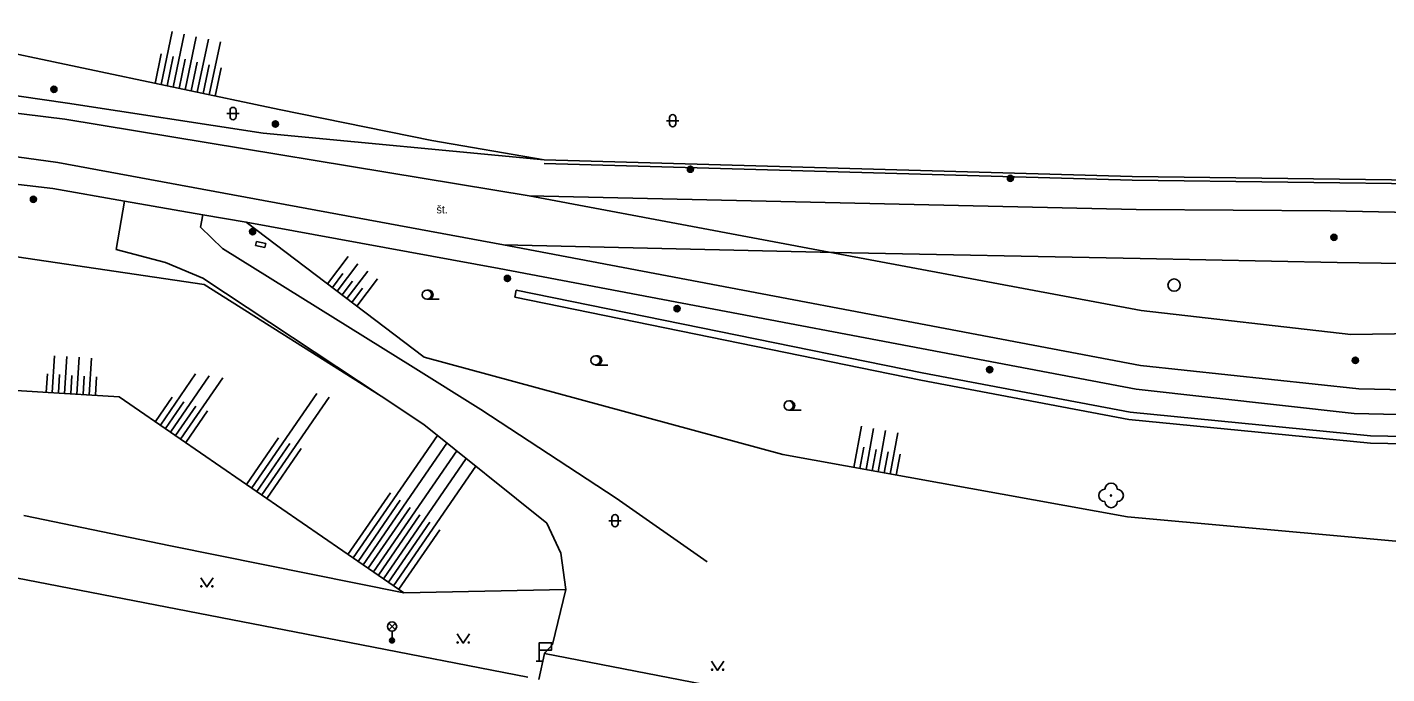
# Model space of a CAD drawing. Extents: x -599951 to -598963, y -1164095 to -1162939.
# Drawn here: x -599783 to -599672.6, y -1163061.2 to -1163008.7 of the extents above; entities that cross this region are included whole.
import ezdxf

# ---------------------------------------------------------------- set-up
doc = ezdxf.new("R2010")
doc.units = 0
for name, color, linetype in [('Level 10', 7, 'Continuous'), ('Level 11', 7, 'Continuous'), ('Level 13', 7, 'Continuous'), ('Level 14', 7, 'Continuous'), ('Level 15', 7, 'Continuous'), ('Level 22', 7, 'Continuous'), ('Level 24', 7, 'Continuous'), ('Level 25', 7, 'Continuous'), ('Level 27', 7, 'Continuous'), ('Level 33', 7, 'Continuous'), ('Level 34', 7, 'Continuous'), ('Level 36', 7, 'Continuous'), ('Level 40', 7, 'Continuous'), ('Level 9', 7, 'Continuous')]:
    doc.layers.add(name, color=color, linetype=linetype)

msp = doc.modelspace()

# ---------------------------------------------------------------- linework, layer by layer
at = {"layer": 'Level 10'}
msp.add_lwpolyline([(-599742.38, -1163061.44), (-599756.85, -1163058.63), (-599804.09, -1163049.47)], dxfattribs=at)
at = {"layer": 'Level 11'}
for points in [[(-599810.62, -1163010.35), (-599779.77, -1163014.83)], [(-599779.77, -1163014.83), (-599763.88, -1163017.27)], [(-599763.88, -1163017.27), (-599741.04, -1163019.44)], [(-599807.84, -1163018.62), (-599780.96, -1163021.77)], [(-599693.3, -1163020.77), (-599741.04, -1163019.44)], [(-599650.36, -1163020.69), (-599655.39, -1163021.26), (-599693.3, -1163020.77)], [(-599780.96, -1163021.77), (-599775.13, -1163022.78)], [(-599750.81, -1163040.93), (-599754.28, -1163038.63), (-599768.76, -1163029.04), (-599771.81, -1163027.76), (-599775.8, -1163026.7), (-599775.13, -1163022.78)], [(-599775.13, -1163022.78), (-599768.78, -1163023.89)], [(-599768.78, -1163023.89), (-599768.95, -1163024.9), (-599767.18, -1163026.62), (-599751.69, -1163036.27), (-599746.2, -1163039.7), (-599735.19, -1163046.9), (-599727.8, -1163052.06)], [(-599768.78, -1163023.89), (-599765.24, -1163024.5)], [(-599765.24, -1163024.5), (-599744.7, -1163028.25)], [(-599744.7, -1163028.25), (-599692.98, -1163038.04)], [(-599743.32, -1163030.01), (-599743.44, -1163030.59)], [(-599743.44, -1163030.59), (-599710.47, -1163037.32)], [(-599743.32, -1163030.01), (-599710.35, -1163036.73)], [(-599710.47, -1163037.32), (-599693.57, -1163040.5)], [(-599710.35, -1163036.73), (-599693.46, -1163039.91)], [(-599692.98, -1163038.04), (-599675.26, -1163040.02)], [(-599693.57, -1163040.5), (-599673.95, -1163042.43)], [(-599693.46, -1163039.91), (-599673.93, -1163041.83)], [(-599675.26, -1163040.02), (-599659.82, -1163040.38)], [(-599673.95, -1163042.43), (-599659.78, -1163042.71), (-599643.66, -1163041.77)], [(-599673.93, -1163041.83), (-599659.8, -1163042.11), (-599643.7, -1163041.17)], [(-599752.45, -1163054.58), (-599771.39, -1163050.77), (-599783.29, -1163048.32)], [(-599739.3, -1163054.32), (-599752.45, -1163054.58)], [(-599741.48, -1163061.62), (-599741.03, -1163059.5), (-599713.42, -1163064.86), (-599688.34, -1163069.74), (-599687.57, -1163069.89), (-599685.41, -1163070.31), (-599685.73, -1163071.88), (-599685.84, -1163072.41)]]:
    msp.add_lwpolyline(points, dxfattribs=at)
at = {"layer": 'Level 13'}
for points in [[(-599810.8, -1163012.34), (-599779.96, -1163016.14)], [(-599779.96, -1163016.14), (-599742.27, -1163022.35)], [(-599794.09, -1163017.79), (-599780.54, -1163019.65)], [(-599780.54, -1163019.65), (-599744.35, -1163026.32)], [(-599692.98, -1163023.46), (-599742.27, -1163022.35)], [(-599692.56, -1163031.66), (-599717.48, -1163027), (-599742.27, -1163022.35)], [(-599692.98, -1163023.46), (-599677.23, -1163023.58)], [(-599677.23, -1163023.58), (-599660.22, -1163023.92), (-599644.88, -1163023.62)], [(-599744.35, -1163026.32), (-599692.61, -1163036.12)], [(-599744.35, -1163026.32), (-599717.47, -1163026.96), (-599692.65, -1163027.45)], [(-599692.65, -1163027.45), (-599676.66, -1163027.77)], [(-599676.66, -1163027.77), (-599660.61, -1163028.02), (-599644.08, -1163027.76)], [(-599692.56, -1163031.66), (-599675.53, -1163033.61)], [(-599675.53, -1163033.61), (-599645.41, -1163033.15)], [(-599692.61, -1163036.12), (-599674.88, -1163038.02)], [(-599674.88, -1163038.02), (-599659.73, -1163038.36)]]:
    msp.add_lwpolyline(points, dxfattribs=at)
at = {"layer": 'Level 14'}
for points in [[(-599808.34, -1163001.79), (-599796.36, -1163006.89), (-599787.21, -1163010.15), (-599762.56, -1163015.35), (-599750.18, -1163017.87)], [(-599750.18, -1163017.87), (-599741.04, -1163019.44)], [(-599768.65, -1163029.54), (-599833.57, -1163019.98)], [(-599693.67, -1163048.42), (-599656.04, -1163051.82), (-599634.25, -1163048.89), (-599614.57, -1163042.63), (-599597.2, -1163035.74), (-599582.97, -1163029.55), (-599569.37, -1163023.27)], [(-599765.24, -1163024.5), (-599750.79, -1163035.45)], [(-599750.81, -1163040.93), (-599754.28, -1163038.63), (-599768.65, -1163029.54)], [(-599850.84, -1163030.51), (-599828.89, -1163033.97), (-599814.2, -1163036.96), (-599807.6, -1163039.17), (-599790.47, -1163037.76), (-599781.75, -1163038.28), (-599775.55, -1163038.66), (-599752.45, -1163054.58)], [(-599750.79, -1163035.45), (-599721.66, -1163043.36), (-599693.67, -1163048.42)], [(-599740.84, -1163048.92), (-599750.81, -1163040.93)], [(-599740.84, -1163048.92), (-599739.7, -1163051.37), (-599739.3, -1163054.32)], [(-599739.3, -1163054.32), (-599740.36, -1163058.78)], [(-599740.36, -1163058.78), (-599740.95, -1163059.39), (-599741.03, -1163059.5)]]:
    msp.add_lwpolyline(points, dxfattribs=at)
at = {"layer": 'Level 15'}
for points in [[(-599772.16, -1163013.32), (-599771.25, -1163009.01)], [(-599771.18, -1163013.53), (-599770.27, -1163009.22)], [(-599770.21, -1163013.74), (-599769.3, -1163009.43)], [(-599769.23, -1163013.94), (-599768.32, -1163009.63)], [(-599768.25, -1163014.15), (-599767.34, -1163009.84)], [(-599772.65, -1163013.22), (-599772.14, -1163010.81)], [(-599771.67, -1163013.43), (-599771.17, -1163011.04)], [(-599770.69, -1163013.63), (-599770.19, -1163011.26)], [(-599769.72, -1163013.84), (-599769.22, -1163011.49)], [(-599768.74, -1163014.05), (-599768.25, -1163011.72)], [(-599767.76, -1163014.25), (-599767.27, -1163011.95)], [(-599758.65, -1163029.49), (-599756.97, -1163027.27)], [(-599758.25, -1163029.79), (-599757.4, -1163028.67)], [(-599757.85, -1163030.1), (-599756.17, -1163027.87)], [(-599757.06, -1163030.7), (-599755.37, -1163028.48)], [(-599757.46, -1163030.4), (-599756.6, -1163029.27)], [(-599756.66, -1163031), (-599755.79, -1163029.86)], [(-599756.26, -1163031.3), (-599754.58, -1163029.08)], [(-599780.99, -1163038.33), (-599780.8, -1163035.33)], [(-599779.99, -1163038.39), (-599779.81, -1163035.4)], [(-599778.99, -1163038.45), (-599778.81, -1163035.46)], [(-599777.99, -1163038.51), (-599777.81, -1163035.53)], [(-599781.49, -1163038.3), (-599781.39, -1163036.8)], [(-599780.49, -1163038.36), (-599780.4, -1163036.86)], [(-599779.49, -1163038.42), (-599779.4, -1163036.93)], [(-599778.49, -1163038.48), (-599778.4, -1163036.99)], [(-599777.49, -1163038.54), (-599777.4, -1163037.05)], [(-599772.21, -1163040.96), (-599769.35, -1163036.8)], [(-599771.39, -1163041.53), (-599768.25, -1163036.97)], [(-599770.57, -1163042.1), (-599767.15, -1163037.14)], [(-599772.62, -1163040.68), (-599771.26, -1163038.7)], [(-599764.8, -1163046.07), (-599759.51, -1163038.39)], [(-599763.98, -1163046.64), (-599758.5, -1163038.69)], [(-599771.8, -1163041.25), (-599770.3, -1163039.07)], [(-599770.98, -1163041.81), (-599769.34, -1163039.43)], [(-599770.15, -1163042.38), (-599768.38, -1163039.8)], [(-599765.21, -1163045.78), (-599762.62, -1163042.01)], [(-599756.57, -1163051.74), (-599749.72, -1163041.8)], [(-599715.89, -1163044.4), (-599715.29, -1163041.06)], [(-599714.91, -1163044.58), (-599714.3, -1163041.23)], [(-599713.92, -1163044.76), (-599713.32, -1163041.41)], [(-599712.94, -1163044.94), (-599712.33, -1163041.59)], [(-599764.39, -1163046.35), (-599761.7, -1163042.45)], [(-599763.57, -1163046.92), (-599760.78, -1163042.88)], [(-599755.74, -1163052.31), (-599748.94, -1163042.43)], [(-599754.92, -1163052.88), (-599748.15, -1163043.06)], [(-599715.4, -1163044.49), (-599715.08, -1163042.75)], [(-599714.41, -1163044.67), (-599714.1, -1163042.95)], [(-599713.43, -1163044.85), (-599713.12, -1163043.14)], [(-599754.1, -1163053.45), (-599747.37, -1163043.68)], [(-599753.27, -1163054.01), (-599746.59, -1163044.31)], [(-599712.45, -1163045.02), (-599712.14, -1163043.33)], [(-599756.98, -1163051.46), (-599753.54, -1163046.47)], [(-599756.16, -1163052.03), (-599752.74, -1163047.07)], [(-599755.33, -1163052.59), (-599751.94, -1163047.67)], [(-599754.51, -1163053.16), (-599751.14, -1163048.26)], [(-599753.69, -1163053.73), (-599750.33, -1163048.86)], [(-599752.86, -1163054.3), (-599749.53, -1163049.46)]]:
    msp.add_lwpolyline(points, dxfattribs=at)
at = {"layer": 'Level 22'}
msp.add_circle((-599695.01, -1163046.68), 0.05, dxfattribs=at)
for centre, start, end in [((-599695.51, -1163046.68), 90, 270), ((-599695.01, -1163046.18), 0, 180), ((-599694.51, -1163046.68), 270, 90), ((-599695.01, -1163047.18), 180, 0)]:
    msp.add_arc(centre, 0.5, start, end, dxfattribs=at)
at = {"layer": 'Level 24'}
for points in [[(-599764.5, -1163026.39), (-599764.41, -1163026.06)], [(-599763.74, -1163026.56), (-599764.5, -1163026.39)], [(-599764.41, -1163026.06), (-599763.65, -1163026.23)], [(-599763.65, -1163026.23), (-599763.74, -1163026.56)]]:
    msp.add_lwpolyline(points, dxfattribs=at)
at = {"layer": 'Level 25'}
for centre, radius in [((-599780.86, -1163013.7), 0.25), ((-599780.86, -1163013.7), 0.2), ((-599780.86, -1163013.7), 0.15), ((-599780.86, -1163013.7), 0.1), ((-599780.86, -1163013.7), 0.05), ((-599762.87, -1163016.52), 0.25), ((-599762.87, -1163016.52), 0.2), ((-599762.87, -1163016.52), 0.15), ((-599762.87, -1163016.52), 0.1), ((-599762.87, -1163016.52), 0.05), ((-599729.17, -1163020.19), 0.25), ((-599729.17, -1163020.19), 0.2), ((-599729.17, -1163020.19), 0.15), ((-599729.17, -1163020.19), 0.1), ((-599729.17, -1163020.19), 0.05), ((-599703.18, -1163020.93), 0.25), ((-599703.18, -1163020.93), 0.2), ((-599703.18, -1163020.93), 0.15), ((-599703.18, -1163020.93), 0.1), ((-599703.18, -1163020.93), 0.05), ((-599782.52, -1163022.63), 0.25), ((-599782.52, -1163022.63), 0.2), ((-599782.52, -1163022.63), 0.15), ((-599782.52, -1163022.63), 0.1), ((-599782.52, -1163022.63), 0.05), ((-599764.73, -1163025.26), 0.25), ((-599764.73, -1163025.26), 0.2), ((-599764.73, -1163025.26), 0.15), ((-599764.73, -1163025.26), 0.1), ((-599764.73, -1163025.26), 0.05), ((-599676.92, -1163025.72), 0.25), ((-599676.92, -1163025.72), 0.2), ((-599676.92, -1163025.72), 0.15), ((-599676.92, -1163025.72), 0.1), ((-599676.92, -1163025.72), 0.05), ((-599744.03, -1163029.06), 0.25), ((-599744.03, -1163029.06), 0.2), ((-599744.03, -1163029.06), 0.15), ((-599744.03, -1163029.06), 0.1), ((-599744.03, -1163029.06), 0.05), ((-599730.25, -1163031.51), 0.25), ((-599730.25, -1163031.51), 0.2), ((-599730.25, -1163031.51), 0.15), ((-599730.25, -1163031.51), 0.1), ((-599730.25, -1163031.51), 0.05), ((-599675.17, -1163035.71), 0.25), ((-599704.87, -1163036.46), 0.25), ((-599704.87, -1163036.46), 0.2), ((-599704.87, -1163036.46), 0.15), ((-599704.87, -1163036.46), 0.1), ((-599704.87, -1163036.46), 0.05), ((-599675.17, -1163035.71), 0.2), ((-599675.17, -1163035.71), 0.15), ((-599675.17, -1163035.71), 0.1), ((-599675.17, -1163035.71), 0.05)]:
    msp.add_circle(centre, radius, dxfattribs=at)
at = {"layer": 'Level 27'}
msp.add_circle((-599689.89, -1163029.6), 0.5, dxfattribs=at)
at = {"layer": 'Level 33'}
for p, q in [((-599753.66, -1163057.59), (-599753.13, -1163057.06)), ((-599753.66, -1163057.06), (-599753.13, -1163057.59)), ((-599753.4, -1163057.7), (-599753.4, -1163058.45))]:
    msp.add_line(p, q, dxfattribs=at)
for centre, radius in [((-599753.4, -1163057.32), 0.375), ((-599753.4, -1163058.45), 0.2), ((-599753.4, -1163058.45), 0.145), ((-599753.4, -1163058.45), 0.0876)]:
    msp.add_circle(centre, radius, dxfattribs=at)
at = {"layer": 'Level 34'}
for p, q in [((-599741.45, -1163059.24), (-599741.45, -1163060.14)), ((-599741.7, -1163060.14), (-599741.2, -1163060.14))]:
    msp.add_line(p, q, dxfattribs=at)
msp.add_lwpolyline([(-599741.45, -1163059.24), (-599740.45, -1163059.24), (-599740.45, -1163058.64), (-599741.45, -1163058.64)], close=True, dxfattribs=at)
at = {"layer": 'Level 36'}
for p, q in [((-599766.56, -1163015.42), (-599766.56, -1163015.92)), ((-599766.06, -1163015.42), (-599766.06, -1163015.92)), ((-599766.81, -1163015.67), (-599765.81, -1163015.67)), ((-599731.11, -1163016.25), (-599730.11, -1163016.25)), ((-599730.86, -1163016), (-599730.86, -1163016.5)), ((-599730.36, -1163016), (-599730.36, -1163016.5)), ((-599750.57, -1163030.75), (-599749.57, -1163030.75)), ((-599736.88, -1163036.09), (-599735.88, -1163036.09)), ((-599721.19, -1163039.75), (-599720.19, -1163039.75)), ((-599735.79, -1163048.73), (-599734.79, -1163048.73)), ((-599735.54, -1163048.48), (-599735.54, -1163048.98)), ((-599735.04, -1163048.48), (-599735.04, -1163048.98))]:
    msp.add_line(p, q, dxfattribs=at)
for points in [[(-599768.94, -1163053.36), (-599768.44, -1163054.11), (-599767.94, -1163053.36)], [(-599748.12, -1163057.92), (-599747.62, -1163058.67), (-599747.12, -1163057.92)], [(-599727.46, -1163060.13), (-599726.96, -1163060.88), (-599726.46, -1163060.13)]]:
    msp.add_lwpolyline(points, dxfattribs=at)
for centre, radius in [((-599750.57, -1163030.38), 0.375), ((-599736.88, -1163035.71), 0.375), ((-599721.19, -1163039.38), 0.375), ((-599768.89, -1163054.06), 0.05), ((-599767.99, -1163054.06), 0.05), ((-599748.07, -1163058.62), 0.05), ((-599747.17, -1163058.62), 0.05), ((-599727.41, -1163060.83), 0.05), ((-599726.51, -1163060.83), 0.05)]:
    msp.add_circle(centre, radius, dxfattribs=at)
for centre, radius, start, end in [((-599766.31, -1163015.42), 0.25, 0, 180), ((-599766.31, -1163015.92), 0.25, 180, 0), ((-599730.61, -1163016), 0.25, 0, 180), ((-599730.61, -1163016.5), 0.25, 180, 0), ((-599750.45, -1163030.38), 0.375, 260.4059, 99.5941), ((-599736.75, -1163035.71), 0.375, 260.4059, 99.5941), ((-599721.07, -1163039.38), 0.375, 260.4059, 99.5941), ((-599735.29, -1163048.48), 0.25, 0, 180), ((-599735.29, -1163048.98), 0.25, 180, 0)]:
    msp.add_arc(centre, radius, start, end, dxfattribs=at)
at = {"layer": 'Level 9'}
for points in [[(-599741.05, -1163019.74), (-599693.31, -1163021.07)], [(-599693.31, -1163021.07), (-599655.37, -1163021.56), (-599650.33, -1163020.99)]]:
    msp.add_lwpolyline(points, dxfattribs=at)

# ---------------------------------------------------------------- texts
at = {"layer": 'Level 40'}
msp.add_text('št.', height=0.65, dxfattribs=at).set_placement((-599749.79, -1163023.78))

doc.saveas('drawing.dxf')
